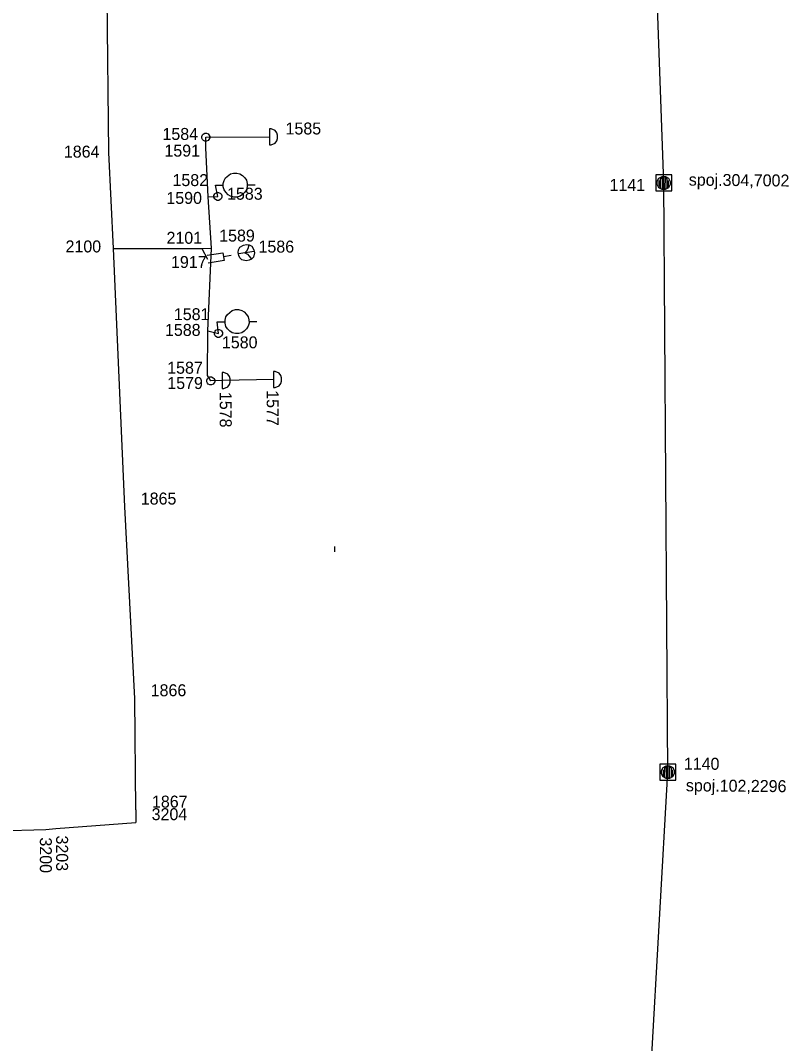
# Model space of a CAD drawing. Extents: x -535557 to -534097, y -1142175 to -1136716.
# Drawn here: x -534411.8 to -534363.7, y -1139913.8 to -1139849.6 of the extents above; entities that cross this region are included whole.
import ezdxf

# ---------------------------------------------------------------- set-up
doc = ezdxf.new("R2010")
doc.units = 0
doc.layers.add('Default', color=7, linetype='Continuous')
doc.layers.add('SS_SZDC', color=7, linetype='Continuous')

# ---------------------------------------------------------------- blocks, each defined once
blk = doc.blocks.new('POINT_DISPLAY')
at = {"layer": 'Default'}
blk.add_line((0, 0), (0, 0), dxfattribs=at)

msp = doc.modelspace()

# ---------------------------------------------------------------- linework, layer by layer
at = {"layer": 'SS_SZDC'}
for p, q in [((-534371.489, -1139859.799), (-534373.27, -1139809.69)), ((-534406.25, -1139857.879), (-534406.39, -1139844.299)), ((-534396.083, -1139856.409), (-534396.183, -1139856.41)), ((-534396.183, -1139856.41), (-534396.176, -1139857.409)), ((-534395.832, -1139856.507), (-534396.083, -1139856.409)), ((-534395.731, -1139856.657), (-534395.832, -1139856.507)), ((-534400.43, -1139856.881), (-534400.38, -1139856.781)), ((-534400.429, -1139856.981), (-534400.43, -1139856.881)), ((-534400.379, -1139857.081), (-534400.429, -1139856.981)), ((-534400.38, -1139856.781), (-534400.331, -1139856.73)), ((-534400.328, -1139857.13), (-534400.379, -1139857.081)), ((-534400.331, -1139856.73), (-534400.231, -1139856.68)), ((-534400.228, -1139857.18), (-534400.328, -1139857.13)), ((-534400.231, -1139856.68), (-534400.131, -1139856.679)), ((-534400.128, -1139857.179), (-534400.228, -1139857.18)), ((-534400.18, -1139856.93), (-534396.18, -1139856.909)), ((-534400.18, -1139857.59), (-534400.18, -1139856.93)), ((-534400.131, -1139856.679), (-534400.031, -1139856.729)), ((-534400.028, -1139857.129), (-534400.128, -1139857.179)), ((-534400.031, -1139856.729), (-534399.98, -1139856.778)), ((-534399.979, -1139857.078), (-534400.028, -1139857.129)), ((-534399.98, -1139856.778), (-534399.93, -1139856.878)), ((-534399.929, -1139856.978), (-534399.979, -1139857.078)), ((-534399.93, -1139856.878), (-534399.929, -1139856.978)), ((-534395.827, -1139857.307), (-534395.728, -1139857.157)), ((-534395.68, -1139856.806), (-534395.731, -1139856.657)), ((-534395.728, -1139857.157), (-534395.679, -1139857.006)), ((-534395.679, -1139857.006), (-534395.68, -1139856.806)), ((-534405.949, -1139863.899), (-534406.25, -1139857.879)), ((-534400.029, -1139860.659), (-534400.18, -1139857.59)), ((-534396.176, -1139857.409), (-534396.076, -1139857.409)), ((-534396.076, -1139857.409), (-534395.827, -1139857.307)), ((-534398.634, -1139859.233), (-534398.434, -1139859.182)), ((-534398.434, -1139859.182), (-534398.234, -1139859.181)), ((-534398.234, -1139859.181), (-534398.034, -1139859.229)), ((-534399.08, -1139859.836), (-534399.031, -1139859.636)), ((-534399.08, -1139859.936), (-534399.08, -1139859.836)), ((-534399.031, -1139859.636), (-534398.932, -1139859.485)), ((-534398.932, -1139859.485), (-534398.634, -1139859.233)), ((-534398.034, -1139859.229), (-534397.883, -1139859.328)), ((-534397.883, -1139859.328), (-534397.732, -1139859.477)), ((-534397.732, -1139859.477), (-534397.632, -1139859.627)), ((-534397.632, -1139859.627), (-534397.58, -1139859.826)), ((-534397.58, -1139859.826), (-534397.579, -1139860.026)), ((-534370.989, -1139859.299), (-534371.989, -1139859.299)), ((-534371.989, -1139859.299), (-534371.989, -1139860.299)), ((-534371.89, -1139859.896), (-534371.889, -1139859.696)), ((-534371.889, -1139859.696), (-534371.787, -1139859.497)), ((-534371.788, -1139859.647), (-534371.791, -1139859.947)), ((-534371.787, -1139859.497), (-534371.586, -1139859.399)), ((-534371.692, -1139860.098), (-534371.687, -1139859.548)), ((-534371.687, -1139859.548), (-534371.586, -1139859.449)), ((-534371.586, -1139859.449), (-534371.593, -1139860.149)), ((-534371.586, -1139859.399), (-534371.386, -1139859.4)), ((-534371.493, -1139860.149), (-534371.486, -1139859.45)), ((-534371.229, -1139896.739), (-534371.489, -1139859.799)), ((-534371.393, -1139860.15), (-534371.386, -1139859.45)), ((-534371.386, -1139859.4), (-534371.187, -1139859.502)), ((-534371.386, -1139859.45), (-534371.287, -1139859.551)), ((-534371.287, -1139859.551), (-534371.292, -1139860.101)), ((-534371.191, -1139859.952), (-534371.188, -1139859.652)), ((-534371.187, -1139859.502), (-534371.089, -1139859.703)), ((-534371.089, -1139859.703), (-534371.09, -1139859.903)), ((-534370.989, -1139860.299), (-534370.989, -1139859.299)), ((-534399.62, -1139860.491), (-534399.571, -1139860.44)), ((-534399.579, -1139859.94), (-534399.08, -1139859.936)), ((-534399.42, -1139860.639), (-534399.579, -1139859.94)), ((-534399.571, -1139860.44), (-534399.471, -1139860.39)), ((-534399.471, -1139860.39), (-534399.371, -1139860.389)), ((-534399.371, -1139860.389), (-534399.271, -1139860.439)), ((-534399.271, -1139860.439), (-534399.22, -1139860.488)), ((-534399.079, -1139860.036), (-534399.08, -1139859.936)), ((-534399.028, -1139860.236), (-534399.079, -1139860.036)), ((-534398.927, -1139860.385), (-534399.028, -1139860.236)), ((-534398.776, -1139860.534), (-534398.927, -1139860.385)), ((-534397.727, -1139860.377), (-534397.876, -1139860.528)), ((-534397.628, -1139860.227), (-534397.727, -1139860.377)), ((-534397.579, -1139860.026), (-534397.628, -1139860.227)), ((-534397.58, -1139859.926), (-534397.08, -1139859.923)), ((-534371.989, -1139860.299), (-534370.989, -1139860.299)), ((-534371.792, -1139860.097), (-534371.89, -1139859.896)), ((-534371.593, -1139860.199), (-534371.792, -1139860.097)), ((-534371.791, -1139859.947), (-534371.692, -1139860.098)), ((-534371.593, -1139860.149), (-534371.393, -1139860.15)), ((-534371.393, -1139860.2), (-534371.593, -1139860.199)), ((-534371.192, -1139860.102), (-534371.393, -1139860.2)), ((-534371.292, -1139860.101), (-534371.191, -1139859.952)), ((-534371.09, -1139859.903), (-534371.192, -1139860.102)), ((-534400.029, -1139860.659), (-534399.42, -1139860.639)), ((-534399.829, -1139863.879), (-534400.029, -1139860.659)), ((-534399.67, -1139860.591), (-534399.62, -1139860.491)), ((-534399.669, -1139860.691), (-534399.67, -1139860.591)), ((-534399.619, -1139860.791), (-534399.669, -1139860.691)), ((-534399.568, -1139860.84), (-534399.619, -1139860.791)), ((-534399.468, -1139860.89), (-534399.568, -1139860.84)), ((-534399.368, -1139860.889), (-534399.468, -1139860.89)), ((-534399.268, -1139860.839), (-534399.368, -1139860.889)), ((-534399.219, -1139860.788), (-534399.268, -1139860.839)), ((-534399.22, -1139860.488), (-534399.17, -1139860.588)), ((-534399.169, -1139860.688), (-534399.219, -1139860.788)), ((-534399.17, -1139860.588), (-534399.169, -1139860.688)), ((-534398.625, -1139860.633), (-534398.776, -1139860.534)), ((-534398.425, -1139860.682), (-534398.625, -1139860.633)), ((-534398.225, -1139860.681), (-534398.425, -1139860.682)), ((-534398.025, -1139860.629), (-534398.225, -1139860.681)), ((-534397.876, -1139860.528), (-534398.025, -1139860.629)), ((-534398.05, -1139863.832), (-534397.82, -1139863.692)), ((-534397.82, -1139863.692), (-534397.622, -1139863.66)), ((-534397.622, -1139863.66), (-534397.466, -1139863.685)), ((-534397.532, -1139863.898), (-534397.466, -1139863.685)), ((-534397.466, -1139863.685), (-534397.302, -1139863.759)), ((-534405.25, -1139880.11), (-534405.949, -1139863.899)), ((-534405.949, -1139863.899), (-534400.42, -1139863.909)), ((-534400.42, -1139863.909), (-534399.829, -1139863.879)), ((-534400.42, -1139863.909), (-534400.06, -1139864.579)), ((-534400.1, -1139864.333), (-534399.114, -1139864.17)), ((-534400.05, -1139869.069), (-534399.829, -1139863.879)), ((-534399.114, -1139864.17), (-534399.032, -1139864.663)), ((-534399.073, -1139864.417), (-534398.58, -1139864.335)), ((-534398.149, -1139864.152), (-534398.124, -1139863.996)), ((-534398.117, -1139864.35), (-534398.149, -1139864.152)), ((-534397.146, -1139864.088), (-534398.133, -1139864.251)), ((-534398.124, -1139863.996), (-534398.05, -1139863.832)), ((-534397.738, -1139864.186), (-534397.606, -1139864.063)), ((-534397.738, -1139864.186), (-534397.574, -1139864.26)), ((-534397.606, -1139864.063), (-534397.532, -1139863.898)), ((-534397.574, -1139864.26), (-534397.451, -1139864.392)), ((-534397.302, -1139863.759), (-534397.162, -1139863.989)), ((-534397.13, -1139864.187), (-534397.188, -1139864.45)), ((-534397.162, -1139863.989), (-534397.13, -1139864.187)), ((-534399.032, -1139864.663), (-534400.019, -1139864.826)), ((-534398.043, -1139864.489), (-534398.117, -1139864.35)), ((-534397.92, -1139864.621), (-534398.043, -1139864.489)), ((-534397.657, -1139864.679), (-534397.92, -1139864.621)), ((-534397.459, -1139864.647), (-534397.657, -1139864.679)), ((-534397.32, -1139864.573), (-534397.459, -1139864.647)), ((-534397.451, -1139864.392), (-534397.32, -1139864.573)), ((-534397.188, -1139864.45), (-534397.32, -1139864.573)), ((-534398.921, -1139868.196), (-534398.822, -1139868.045)), ((-534398.822, -1139868.045), (-534398.524, -1139867.793)), ((-534398.524, -1139867.793), (-534398.324, -1139867.742)), ((-534398.324, -1139867.742), (-534398.124, -1139867.741)), ((-534398.124, -1139867.741), (-534397.924, -1139867.789)), ((-534397.924, -1139867.789), (-534397.773, -1139867.888)), ((-534397.773, -1139867.888), (-534397.622, -1139868.037)), ((-534397.622, -1139868.037), (-534397.522, -1139868.187)), ((-534399.47, -1139868.5), (-534398.97, -1139868.496)), ((-534399.39, -1139869.229), (-534399.47, -1139868.5)), ((-534398.97, -1139868.396), (-534398.921, -1139868.196)), ((-534398.97, -1139868.496), (-534398.97, -1139868.396)), ((-534398.969, -1139868.596), (-534398.97, -1139868.496)), ((-534398.918, -1139868.796), (-534398.969, -1139868.596)), ((-534398.817, -1139868.945), (-534398.918, -1139868.796)), ((-534397.518, -1139868.787), (-534397.617, -1139868.937)), ((-534397.522, -1139868.187), (-534397.47, -1139868.386)), ((-534397.469, -1139868.586), (-534397.518, -1139868.787)), ((-534397.47, -1139868.386), (-534397.469, -1139868.586)), ((-534397.47, -1139868.486), (-534396.97, -1139868.483)), ((-534400.069, -1139871.87), (-534400.05, -1139869.069)), ((-534400.05, -1139869.069), (-534399.39, -1139869.229)), ((-534399.64, -1139869.181), (-534399.59, -1139869.081)), ((-534399.639, -1139869.281), (-534399.64, -1139869.181)), ((-534399.589, -1139869.381), (-534399.639, -1139869.281)), ((-534399.59, -1139869.081), (-534399.541, -1139869.03)), ((-534399.538, -1139869.43), (-534399.589, -1139869.381)), ((-534399.541, -1139869.03), (-534399.441, -1139868.98)), ((-534399.438, -1139869.48), (-534399.538, -1139869.43)), ((-534399.441, -1139868.98), (-534399.341, -1139868.979)), ((-534399.341, -1139868.979), (-534399.241, -1139869.029)), ((-534399.238, -1139869.429), (-534399.338, -1139869.479)), ((-534399.241, -1139869.029), (-534399.19, -1139869.078)), ((-534399.189, -1139869.378), (-534399.238, -1139869.429)), ((-534399.19, -1139869.078), (-534399.14, -1139869.178)), ((-534399.139, -1139869.278), (-534399.189, -1139869.378)), ((-534399.14, -1139869.178), (-534399.139, -1139869.278)), ((-534398.666, -1139869.094), (-534398.817, -1139868.945)), ((-534398.515, -1139869.193), (-534398.666, -1139869.094)), ((-534398.315, -1139869.242), (-534398.515, -1139869.193)), ((-534398.115, -1139869.241), (-534398.315, -1139869.242)), ((-534397.915, -1139869.189), (-534398.115, -1139869.241)), ((-534397.766, -1139869.088), (-534397.915, -1139869.189)), ((-534397.617, -1139868.937), (-534397.766, -1139869.088)), ((-534399.338, -1139869.479), (-534399.438, -1139869.48)), ((-534400.07, -1139872.061), (-534400.021, -1139872.01)), ((-534399.869, -1139872.209), (-534400.069, -1139871.87)), ((-534400.021, -1139872.01), (-534399.921, -1139871.96)), ((-534399.921, -1139871.96), (-534399.821, -1139871.959)), ((-534399.821, -1139871.959), (-534399.721, -1139872.009)), ((-534399.721, -1139872.009), (-534399.67, -1139872.058)), ((-534399.053, -1139871.689), (-534399.153, -1139871.69)), ((-534399.153, -1139871.69), (-534399.146, -1139872.689)), ((-534398.802, -1139871.787), (-534399.053, -1139871.689)), ((-534398.701, -1139871.937), (-534398.802, -1139871.787)), ((-534398.65, -1139872.086), (-534398.701, -1139871.937)), ((-534395.833, -1139871.619), (-534395.933, -1139871.62)), ((-534395.933, -1139871.62), (-534395.926, -1139872.619)), ((-534395.582, -1139871.717), (-534395.833, -1139871.619)), ((-534395.481, -1139871.867), (-534395.582, -1139871.717)), ((-534395.43, -1139872.016), (-534395.481, -1139871.867)), ((-534395.429, -1139872.216), (-534395.43, -1139872.016)), ((-534400.12, -1139872.161), (-534400.07, -1139872.061)), ((-534400.119, -1139872.261), (-534400.12, -1139872.161)), ((-534400.069, -1139872.361), (-534400.119, -1139872.261)), ((-534400.018, -1139872.41), (-534400.069, -1139872.361)), ((-534399.918, -1139872.46), (-534400.018, -1139872.41)), ((-534399.818, -1139872.459), (-534399.918, -1139872.46)), ((-534399.149, -1139872.19), (-534399.869, -1139872.209)), ((-534399.718, -1139872.409), (-534399.818, -1139872.459)), ((-534399.669, -1139872.358), (-534399.718, -1139872.409)), ((-534399.67, -1139872.058), (-534399.62, -1139872.158)), ((-534399.619, -1139872.258), (-534399.669, -1139872.358)), ((-534399.62, -1139872.158), (-534399.619, -1139872.258)), ((-534395.93, -1139872.12), (-534399.149, -1139872.19)), ((-534399.046, -1139872.689), (-534398.797, -1139872.587)), ((-534398.797, -1139872.587), (-534398.698, -1139872.437)), ((-534398.698, -1139872.437), (-534398.649, -1139872.286)), ((-534398.649, -1139872.286), (-534398.65, -1139872.086)), ((-534395.926, -1139872.619), (-534395.826, -1139872.619)), ((-534395.826, -1139872.619), (-534395.577, -1139872.517)), ((-534395.577, -1139872.517), (-534395.478, -1139872.367)), ((-534395.478, -1139872.367), (-534395.429, -1139872.216)), ((-534399.146, -1139872.689), (-534399.046, -1139872.689)), ((-534404.63, -1139892.129), (-534405.25, -1139880.11)), ((-534392.118, -1139882.598), (-534392.122, -1139882.916)), ((-534404.55, -1139899.11), (-534404.63, -1139892.129)), ((-534370.729, -1139896.239), (-534371.729, -1139896.239)), ((-534371.729, -1139896.239), (-534371.729, -1139897.239)), ((-534371.527, -1139896.437), (-534371.326, -1139896.339)), ((-534371.427, -1139896.488), (-534371.326, -1139896.389)), ((-534371.326, -1139896.389), (-534371.333, -1139897.089)), ((-534371.326, -1139896.339), (-534371.126, -1139896.34)), ((-534371.233, -1139897.089), (-534371.226, -1139896.39)), ((-534371.133, -1139897.09), (-534371.126, -1139896.39)), ((-534371.126, -1139896.34), (-534370.927, -1139896.442)), ((-534371.126, -1139896.39), (-534371.027, -1139896.491)), ((-534370.729, -1139897.239), (-534370.729, -1139896.239)), ((-534373.64, -1139939.25), (-534371.229, -1139896.739)), ((-534371.63, -1139896.836), (-534371.629, -1139896.636)), ((-534371.532, -1139897.037), (-534371.63, -1139896.836)), ((-534371.629, -1139896.636), (-534371.527, -1139896.437)), ((-534371.333, -1139897.139), (-534371.532, -1139897.037)), ((-534371.528, -1139896.587), (-534371.531, -1139896.887)), ((-534371.531, -1139896.887), (-534371.432, -1139897.038)), ((-534371.432, -1139897.038), (-534371.427, -1139896.488)), ((-534370.932, -1139897.042), (-534371.133, -1139897.14)), ((-534371.027, -1139896.491), (-534371.032, -1139897.041)), ((-534371.032, -1139897.041), (-534370.931, -1139896.892)), ((-534370.83, -1139896.843), (-534370.932, -1139897.042)), ((-534370.931, -1139896.892), (-534370.928, -1139896.592)), ((-534370.927, -1139896.442), (-534370.829, -1139896.643)), ((-534370.829, -1139896.643), (-534370.83, -1139896.843)), ((-534371.729, -1139897.239), (-534370.729, -1139897.239)), ((-534371.333, -1139897.089), (-534371.133, -1139897.09)), ((-534371.133, -1139897.14), (-534371.333, -1139897.139)), ((-534404.55, -1139899.11), (-534404.569, -1139899.9)), ((-534409.569, -1139900.28), (-534404.569, -1139899.9)), ((-534413.67, -1139900.42), (-534410.189, -1139900.34)), ((-534410.189, -1139900.34), (-534409.569, -1139900.28))]:
    msp.add_line(p, q, dxfattribs=at)

# ---------------------------------------------------------------- block references
for p in [(-534400.18, -1139856.93), (-534400.18, -1139856.93), (-534396.18, -1139856.909), (-534406.25, -1139857.879), (-534400.18, -1139857.59), (-534371.489, -1139859.799), (-534399.579, -1139859.94), (-534400.029, -1139860.659), (-534399.42, -1139860.639), (-534399.42, -1139860.639), (-534405.949, -1139863.899), (-534400.42, -1139863.909), (-534399.829, -1139863.879), (-534397.64, -1139864.17), (-534400.06, -1139864.579), (-534399.47, -1139868.5), (-534400.05, -1139869.069), (-534399.39, -1139869.229), (-534399.39, -1139869.229), (-534400.069, -1139871.87), (-534399.869, -1139872.209), (-534399.869, -1139872.209), (-534399.149, -1139872.19), (-534395.93, -1139872.12), (-534405.25, -1139880.11), (-534404.63, -1139892.129), (-534371.229, -1139896.739), (-534404.55, -1139899.11), (-534404.569, -1139899.9), (-534410.189, -1139900.34), (-534409.569, -1139900.28)]:
    msp.add_blockref('POINT_DISPLAY', p, dxfattribs=at)

# ---------------------------------------------------------------- texts
for s, p in [('1584', (-534402.891, -1139857.101)), ('1585', (-534395.18, -1139856.759)), ('1864', (-534409.069, -1139858.21)), ('1591', (-534402.769, -1139858.147)), ('1582', (-534402.263, -1139859.996)), ('1141', (-534374.886, -1139860.3)), ('1590', (-534402.647, -1139861.112)), ('1583', (-534398.845, -1139860.85)), ('2101', (-534402.639, -1139863.613)), ('1589', (-534399.338, -1139863.474)), ('2100', (-534408.964, -1139864.153)), ('1586', (-534396.874, -1139864.164)), ('1917', (-534402.357, -1139865.13)), ('1581', (-534402.176, -1139868.401)), ('1588', (-534402.734, -1139869.388)), ('1580', (-534399.168, -1139870.167)), ('1587', (-534402.595, -1139871.76)), ('1579', (-534402.589, -1139872.717)), ('1865', (-534404.25, -1139879.96)), ('1866', (-534403.63, -1139891.979)), ('1140', (-534370.229, -1139896.589)), ('1867', (-534403.55, -1139898.96)), ('3204', (-534403.569, -1139899.749))]:
    msp.add_text(s, height=0.75, dxfattribs=at).set_placement(p)
for s, height, rotation, p in [('spoj.304,7002', 0.74999, 359.47566, (-534369.921, -1139859.965)), ('1578', 0.75, 270, (-534399.301, -1139872.9)), ('1577', 0.75, 270, (-534396.362, -1139872.793)), ('spoj.102,2296', 0.74999, 359.47566, (-534370.102, -1139897.937)), ('3200', 0.75, 270, (-534410.573, -1139900.831)), ('3203', 0.75, 270, (-534409.553, -1139900.711))]:
    msp.add_text(s, height=height, rotation=rotation, dxfattribs=at).set_placement(p)

doc.saveas('drawing.dxf')
